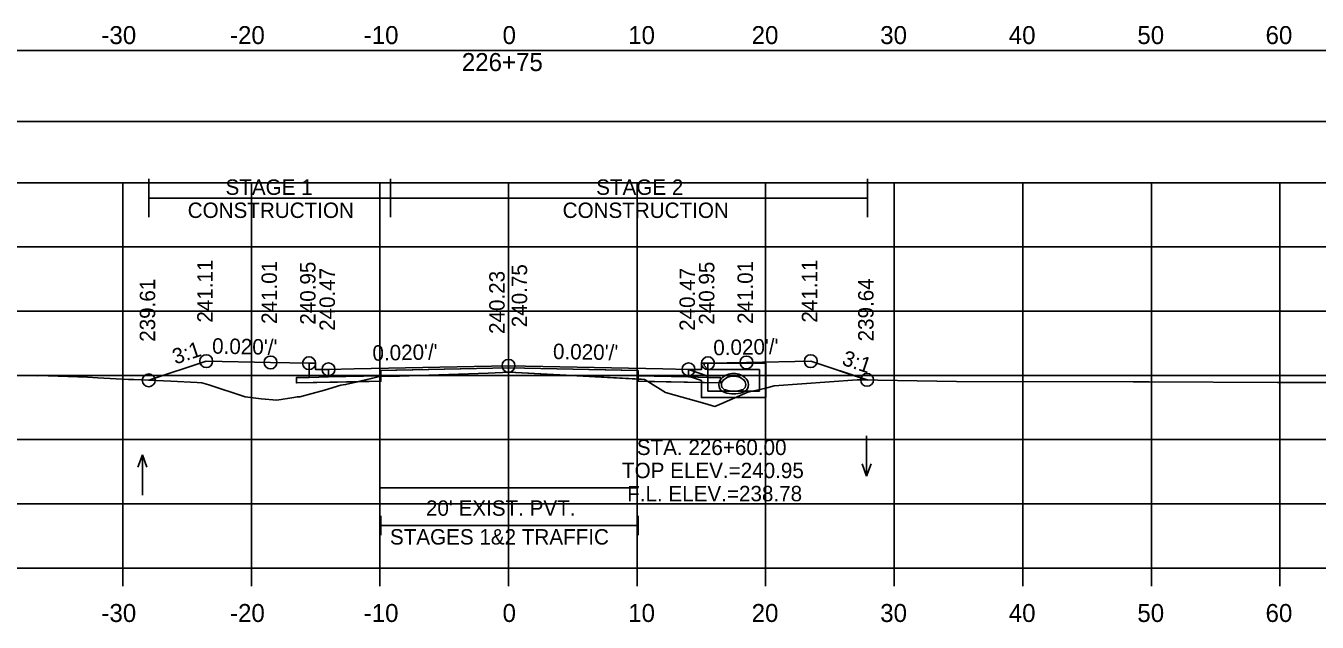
# Model space of a CAD drawing. Extents: x 1369627 to 1374022, y 380035 to 398173.
# Drawn here: x 1372061 to 1372161.4, y 386122 to 386168.4 of the extents above; entities that cross this region are included whole.
import ezdxf

# ---------------------------------------------------------------- set-up
doc = ezdxf.new("R2010")
doc.units = 0
for name, color, linetype in [('Default', 7, 'Continuous'), ('R_Alt Surface', 7, 'Continuous'), ('R_Axis', 7, 'Continuous'), ('R_Axis Annot', 7, 'Continuous'), ('R_Exist Surface', 7, 'Continuous'), ('R_Fin Surface', 7, 'Continuous'), ('R_Grid', 7, 'Continuous'), ('R_MOT', 7, 'Continuous'), ('R_No Plot', 7, 'Continuous'), ('R_Water', 7, 'Continuous'), ('R_Water Annot', 7, 'Continuous'), ('R_Xsect Elev', 7, 'Continuous'), ('R_Xsect Slope', 7, 'Continuous'), ('T_Vehicle Path Rt', 7, 'Continuous')]:
    doc.layers.add(name, color=color, linetype=linetype)

msp = doc.modelspace()

# ---------------------------------------------------------------- linework, layer by layer
at = {"layer": 'Default'}
for p, q in [((1372088.61, 386128.78), (1372088.61, 386130.28)), ((1372088.61, 386129.53), (1372108.61, 386129.53)), ((1372108.61, 386128.78), (1372108.61, 386130.28))]:
    msp.add_line(p, q, dxfattribs=at)
for points in [[(1371948.53, 386160.99), (1372248.53, 386160.99), (1372248.53, 386166.51), (1371948.53, 386166.51)], [(1372083.02, 386142.17), (1372083.52, 386142.17), (1372083.53, 386141.67), (1372084.53, 386141.69), (1372084.53, 386141.1), (1372083.03, 386141.07)], [(1372113.53, 386141.67), (1372113.54, 386142.17), (1372114.04, 386142.17), (1372114.03, 386141.07), (1372112.53, 386141.1), (1372112.53, 386141.69)]]:
    msp.add_lwpolyline(points, close=True, dxfattribs=at)
at = {"layer": 'R_Alt Surface'}
msp.add_lwpolyline([(1372083.03, 386142.17), (1372083.03, 386141.07), (1372084.53, 386141.1), (1372088.61, 386141.18), (1372088.61, 386141.6), (1372098.53, 386141.8), (1372108.61, 386141.6), (1372108.61, 386141.18), (1372112.53, 386141.1), (1372114.03, 386141.07), (1372114.03, 386142.17)], dxfattribs=at)
for points in [[(1372082.03, 386141.05), (1372083.03, 386141.07), (1372084.53, 386141.1), (1372088.61, 386141.18), (1372088.61, 386140.77), (1372082.03, 386140.63)], [(1372115.03, 386141.05), (1372114.03, 386141.07), (1372112.53, 386141.1), (1372108.61, 386141.18), (1372108.61, 386140.76), (1372115.03, 386140.63)]]:
    msp.add_lwpolyline(points, close=True, dxfattribs=at)
at = {"layer": 'R_Axis'}
for p, q in [((1371948.53, 386126.22), (1372248.53, 386126.22)), ((1372068.53, 386124.82), (1372068.53, 386126.22)), ((1372078.53, 386124.82), (1372078.53, 386126.22)), ((1372088.53, 386124.82), (1372088.53, 386126.22)), ((1372098.53, 386124.82), (1372098.53, 386126.22)), ((1372108.53, 386124.82), (1372108.53, 386126.22)), ((1372118.53, 386124.82), (1372118.53, 386126.22)), ((1372128.53, 386124.82), (1372128.53, 386126.22)), ((1372138.53, 386124.82), (1372138.53, 386126.22)), ((1372148.53, 386124.82), (1372148.53, 386126.22)), ((1372158.53, 386124.82), (1372158.53, 386126.22))]:
    msp.add_line(p, q, dxfattribs=at)
at = {"layer": 'R_Exist Surface'}
msp.add_lwpolyline([(1372059.74, 386141.24), (1372061.87, 386141.2), (1372061.98, 386141.21), (1372065.79, 386141.09), (1372066.6, 386141.04), (1372068.97, 386140.9), (1372069.39, 386140.89), (1372072.27, 386140.76), (1372074.32, 386140.68), (1372074.68, 386140.65), (1372075.22, 386140.49), (1372078.04, 386139.54), (1372079.29, 386139.39), (1372080.5, 386139.3), (1372081.84, 386139.5), (1372082.1, 386139.54), (1372082.11, 386139.54), (1372082.29, 386139.56), (1372084.23, 386140.06), (1372085.5, 386140.45), (1372085.86, 386140.5), (1372086.2, 386140.59), (1372088.63, 386141.16), (1372089.28, 386141.14), (1372096.96, 386141.4), (1372098.61, 386141.46), (1372108.87, 386140.92), (1372109.1, 386140.91), (1372109.15, 386140.88), (1372110.75, 386139.88), (1372113.8, 386139.03), (1372114.58, 386138.81), (1372115.12, 386139.02), (1372117.15, 386139.92), (1372118.43, 386140.21), (1372119.2, 386140.41), (1372125.65, 386140.88), (1372125.7, 386140.88), (1372125.73, 386140.88), (1372133.37, 386140.74), (1372147.11, 386140.73), (1372147.9, 386140.73), (1372148.09, 386140.73), (1372148.35, 386140.73), (1372158.33, 386140.68), (1372160.82, 386140.67), (1372162.98, 386140.67)], dxfattribs=at)
at = {"layer": 'R_Fin Surface'}
msp.add_lwpolyline([(1372070.55, 386140.84), (1372075.02, 386142.33), (1372080.02, 386142.23), (1372083.02, 386142.17), (1372083.52, 386142.17), (1372083.53, 386141.67), (1372084.53, 386141.69), (1372086.53, 386141.73), (1372098.53, 386141.97), (1372110.53, 386141.73), (1372112.53, 386141.69), (1372113.53, 386141.67), (1372113.54, 386142.17), (1372114.04, 386142.17), (1372117.04, 386142.23), (1372122.04, 386142.33), (1372126.44, 386140.86), (1372126.45, 386140.87)], dxfattribs=at)
at = {"layer": 'R_Grid'}
for p, q in [((1371948.53, 386156.22), (1372248.53, 386156.22)), ((1372068.53, 386126.22), (1372068.53, 386156.22)), ((1372078.53, 386126.22), (1372078.53, 386156.22)), ((1372088.53, 386126.22), (1372088.53, 386156.22)), ((1372098.53, 386126.22), (1372098.53, 386156.22)), ((1372108.53, 386126.22), (1372108.53, 386156.22)), ((1372118.53, 386126.22), (1372118.53, 386156.22)), ((1372128.53, 386126.22), (1372128.53, 386156.22)), ((1372138.53, 386126.22), (1372138.53, 386156.22)), ((1372148.53, 386126.22), (1372148.53, 386156.22)), ((1372158.53, 386126.22), (1372158.53, 386156.22)), ((1371948.53, 386151.22), (1372248.53, 386151.22)), ((1371948.53, 386146.22), (1372248.53, 386146.22)), ((1371948.53, 386141.22), (1372248.53, 386141.22)), ((1371948.53, 386136.22), (1372248.53, 386136.22)), ((1371948.53, 386131.22), (1372248.53, 386131.22)), ((1371948.53, 386126.22), (1372248.53, 386126.22))]:
    msp.add_line(p, q, dxfattribs=at)
at = {"layer": 'R_MOT'}
for p, q in [((1372070.55, 386153.53), (1372070.55, 386156.53)), ((1372089.34, 386153.53), (1372089.34, 386156.53)), ((1372126.44, 386153.53), (1372126.44, 386156.53)), ((1372070.55, 386155.03), (1372126.44, 386155.03))]:
    msp.add_line(p, q, dxfattribs=at)
at = {"layer": 'R_No Plot'}
for points in [[(1372083.02, 386142.17), (1372083.03, 386141.07), (1372084.53, 386141.1), (1372088.53, 386141.18), (1372088.53, 386141.6), (1372098.53, 386141.8), (1372108.53, 386141.6), (1372108.53, 386141.18), (1372112.53, 386141.1), (1372114.03, 386141.07), (1372114.04, 386142.17)], [(1372088.61, 386132.46), (1372108.61, 386132.46)]]:
    msp.add_lwpolyline(points, dxfattribs=at)
for points in [[(1372098.53, 386141.97), (1372086.53, 386141.73), (1372084.53, 386141.69), (1372084.53, 386141.1), (1372088.53, 386141.18), (1372088.53, 386141.6), (1372098.53, 386141.8), (1372108.53, 386141.6), (1372108.53, 386141.18), (1372112.53, 386141.1), (1372112.53, 386141.69), (1372110.53, 386141.73)], [(1372088.53, 386141.18), (1372084.53, 386141.1), (1372083.03, 386141.07), (1372082.03, 386141.05), (1372082.03, 386140.63), (1372088.53, 386140.76)], [(1372108.53, 386141.18), (1372112.53, 386141.1), (1372114.03, 386141.07), (1372115.03, 386141.05), (1372115.03, 386140.63), (1372108.53, 386140.76)]]:
    msp.add_lwpolyline(points, close=True, dxfattribs=at)
for centre in [(1372075.02, 386142.33), (1372080.02, 386142.23), (1372083.02, 386142.17), (1372114.04, 386142.17), (1372117.04, 386142.23), (1372122.04, 386142.33), (1372084.53, 386141.69), (1372098.53, 386141.97), (1372112.53, 386141.69), (1372070.55, 386140.84), (1372126.42, 386140.87)]:
    msp.add_circle(centre, 0.5, dxfattribs=at)
at = {"layer": 'R_Water'}
for p, q in [((1372112.54, 386141.69), (1372114.04, 386141.17)), ((1372113.71, 386142.01), (1372113.79, 386142.17)), ((1372113.71, 386142.01), (1372114.04, 386141.67)), ((1372118.54, 386142.17), (1372113.79, 386142.17)), ((1372118.04, 386141.67), (1372114.04, 386141.67)), ((1372118.04, 386140.67), (1372118.04, 386141.67)), ((1372118.54, 386140.67), (1372118.54, 386142.17)), ((1372112.54, 386141.16), (1372113.54, 386140.82)), ((1372113.54, 386140.67), (1372113.54, 386140.82)), ((1372114.04, 386140.67), (1372114.04, 386141.17))]:
    msp.add_line(p, q, dxfattribs=at)
for points in [[(1372112.54, 386141.16), (1372112.54, 386141.69)], [(1372118.54, 386140.67), (1372118.54, 386139.5), (1372116.04, 386139.5), (1372113.54, 386139.5), (1372113.54, 386140.67)], [(1372118.04, 386140.67), (1372118.04, 386140), (1372116.04, 386140), (1372114.04, 386140), (1372114.04, 386140.67)]]:
    msp.add_lwpolyline(points, dxfattribs=at)
for centre, radius, start, end in [((1372115.53, 386140.51), 0.646, 136.3515, 253.9529), ((1372116.04, 386140.02), 1.35, 43.6485, 136.3515), ((1372115.53, 386140.51), 0.438, 136.3515, 253.9529), ((1372116.04, 386140.02), 1.15, 43.6485, 136.3515), ((1372116.55, 386140.51), 0.438, 286.0471, 43.6485), ((1372116.55, 386140.51), 0.646, 286.0471, 43.6485), ((1372116.04, 386142.29), 2.5, 253.9529, 286.0471), ((1372116.04, 386142.29), 2.29, 253.9529, 286.0471)]:
    msp.add_arc(centre, radius, start, end, dxfattribs=at)
at = {"layer": 'R_Water Annot'}
for p, q in [((1372126.38, 386136.51), (1372126.38, 386133.37)), ((1372070.06, 386135.04), (1372069.71, 386134.08)), ((1372070.06, 386131.9), (1372070.06, 386135.04)), ((1372070.06, 386135.04), (1372070.41, 386134.08)), ((1372126.38, 386133.37), (1372126.03, 386134.33)), ((1372126.38, 386133.37), (1372126.73, 386134.33))]:
    msp.add_line(p, q, dxfattribs=at)
at = {"layer": 'R_Xsect Elev'}
msp.add_line((1372098.53, 386141.45), (1372098.53, 386151.45), dxfattribs=at)
at = {"layer": 'T_Vehicle Path Rt'}
for p, q in [((1372083.03, 386141.07), (1372083.02, 386142.17)), ((1372114.04, 386142.17), (1372114.03, 386141.07)), ((1372126.42, 386140.87), (1372122.04, 386142.33)), ((1372086.81, 386140.73), (1372082.03, 386140.63)), ((1372088.61, 386141.16), (1372086.81, 386140.73)), ((1372086.81, 386140.73), (1372088.61, 386140.77)), ((1372088.61, 386141.18), (1372088.61, 386141.16)), ((1372088.61, 386140.77), (1372088.61, 386141.16)), ((1372108.61, 386140.93), (1372108.61, 386141.18)), ((1372108.87, 386140.92), (1372108.61, 386140.93)), ((1372108.61, 386140.93), (1372108.61, 386140.76)), ((1372108.61, 386140.76), (1372109.36, 386140.75))]:
    msp.add_line(p, q, dxfattribs=at)
for points in [[(1372083.02, 386142.17), (1372080.02, 386142.23), (1372075.02, 386142.33), (1372070.55, 386140.84)], [(1372108.61, 386141.18), (1372108.61, 386141.6), (1372098.53, 386141.8), (1372088.61, 386141.6), (1372088.61, 386141.18)], [(1372122.04, 386142.33), (1372117.04, 386142.23), (1372114.04, 386142.17)], [(1372070.55, 386140.84), (1372072.27, 386140.76), (1372074.32, 386140.68), (1372074.68, 386140.65), (1372075.22, 386140.49), (1372078.04, 386139.54), (1372079.29, 386139.39), (1372080.5, 386139.3), (1372081.84, 386139.5), (1372082.1, 386139.54), (1372082.11, 386139.54), (1372082.29, 386139.56), (1372084.23, 386140.06), (1372085.5, 386140.45), (1372085.86, 386140.5), (1372086.2, 386140.59), (1372086.81, 386140.73)], [(1372082.03, 386140.63), (1372082.03, 386141.05), (1372083.03, 386141.07)], [(1372088.61, 386141.16), (1372088.63, 386141.16), (1372089.28, 386141.14), (1372096.96, 386141.4), (1372098.61, 386141.46), (1372108.61, 386140.93)], [(1372109.36, 386140.75), (1372109.15, 386140.88), (1372109.1, 386140.91), (1372108.87, 386140.92)], [(1372114.03, 386141.07), (1372115.03, 386141.05), (1372115.03, 386140.63), (1372109.36, 386140.75)], [(1372109.36, 386140.75), (1372110.75, 386139.88), (1372113.8, 386139.03), (1372114.58, 386138.81), (1372115.12, 386139.02), (1372117.15, 386139.92), (1372118.43, 386140.21), (1372119.2, 386140.41), (1372125.65, 386140.88), (1372125.7, 386140.88), (1372125.73, 386140.88), (1372126.42, 386140.87)]]:
    msp.add_lwpolyline(points, dxfattribs=at)

# ---------------------------------------------------------------- texts
at = {"layer": 'R_Axis Annot'}
for s, height, p in [('-30', 1.4, (1372066.87, 386167.02)), ('-20', 1.4, (1372076.87, 386167.02)), ('-10', 1.4, (1372087.27, 386167.02)), ('0', 1.4, (1372098.07, 386167.02)), ('10', 1.4, (1372107.84, 386167.02)), ('20', 1.4, (1372117.44, 386167.02)), ('30', 1.4, (1372127.44, 386167.02)), ('40', 1.4, (1372137.44, 386167.02)), ('50', 1.4, (1372147.44, 386167.02)), ('60', 1.4, (1372157.41, 386167.02)), ('226+75', 1.4, (1372094.9, 386164.92)), ("20' EXIST. PVT.", 1.2, (1372092.11, 386130.29)), ('STAGES 1&2 TRAFFIC', 1.2, (1372089.31, 386128.05)), ('-30', 1.4, (1372066.87, 386122.02)), ('-20', 1.4, (1372076.87, 386122.02)), ('-10', 1.4, (1372087.27, 386122.02)), ('0', 1.4, (1372098.07, 386122.02)), ('10', 1.4, (1372107.84, 386122.02)), ('20', 1.4, (1372117.44, 386122.02)), ('30', 1.4, (1372127.44, 386122.02)), ('40', 1.4, (1372137.44, 386122.02)), ('50', 1.4, (1372147.44, 386122.02)), ('60', 1.4, (1372157.41, 386122.02))]:
    msp.add_text(s, height=height, dxfattribs=at).set_placement(p)
at = {"layer": 'R_MOT'}
for s, p in [('STAGE 1', (1372076.52, 386155.28)), ('STAGE 2', (1372105.35, 386155.28)), ('CONSTRUCTION', (1372073.58, 386153.48)), ('CONSTRUCTION', (1372102.74, 386153.48))]:
    msp.add_text(s, height=1.2, dxfattribs=at).set_placement(p)
at = {"layer": 'R_Water Annot'}
for s, p in [('STA. 226+60.00', (1372108.51, 386135.02)), ('TOP ELEV.=240.95', (1372107.36, 386133.22)), ('F.L. ELEV.=238.78', (1372107.76, 386131.42))]:
    msp.add_text(s, height=1.2, dxfattribs=at).set_placement(p)
at = {"layer": 'R_Xsect Elev'}
for s, p in [('241.11', (1372075.52, 386145.33)), ('241.01', (1372080.52, 386145.23)), ('240.95', (1372083.52, 386145.17)), ('240.47', (1372085.03, 386144.69)), ('240.75', (1372099.98, 386144.97)), ('240.47', (1372113.03, 386144.69)), ('240.95', (1372114.54, 386145.17)), ('241.01', (1372117.54, 386145.23)), ('241.11', (1372122.54, 386145.33)), ('239.61', (1372071.05, 386143.84)), ('240.23', (1372098.23, 386144.45)), ('239.64', (1372126.92, 386143.87))]:
    msp.add_text(s, height=1.2, rotation=90, dxfattribs=at).set_placement(p)
at = {"layer": 'R_Xsect Slope'}
for s, rotation, p in [('3:1', 18.4332, (1372072.62, 386142.06)), ("0.020'/'", 358.8542, (1372075.47, 386142.92)), ("0.020'/'", 1.1458, (1372087.96, 386142.36)), ("0.020'/'", 358.8542, (1372101.98, 386142.5)), ("0.020'/'", 1.1458, (1372114.47, 386142.78)), ('3:1', 341.5668, (1372124.39, 386142.07))]:
    msp.add_text(s, height=1.2, rotation=rotation, dxfattribs=at).set_placement(p)

doc.saveas('drawing.dxf')
